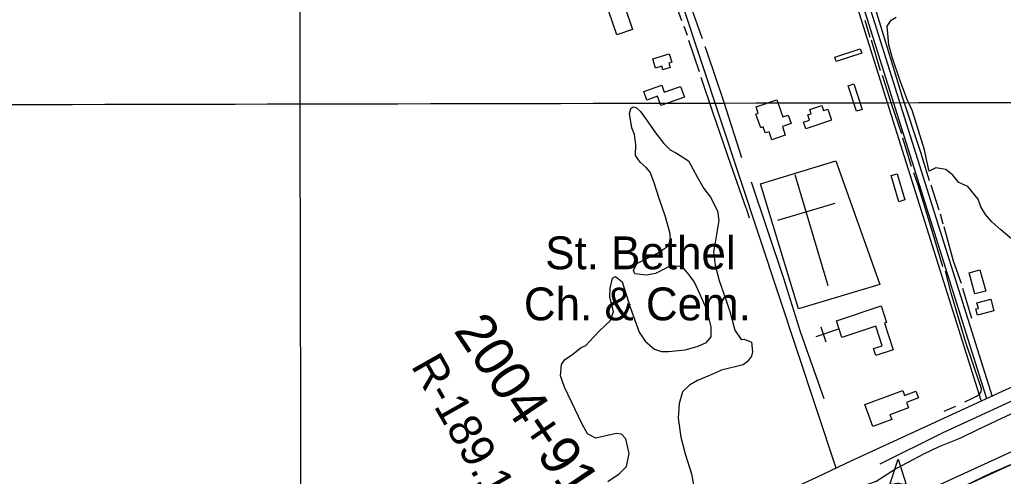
# Model space of a CAD drawing. Extents: x 3324104 to 3361979, y 612876 to 638273.
# Drawn here: x 3353821 to 3356307, y 623420 to 624575 of the extents above; entities that cross this region are included whole.
import ezdxf

# ---------------------------------------------------------------- set-up
doc = ezdxf.new("R2010")
doc.units = 0
for name, color, linetype in [('V-BLDG-OTLN', 7, 'Continuous'), ('V-CHAN-NAID', 7, 'Continuous'), ('V-FLOD-BASE', 7, 'Continuous'), ('V-GRID-MAJR', 7, 'Continuous'), ('V-LEVE-TOET', 7, 'Continuous'), ('V-RIVR-EDGE', 7, 'Continuous'), ('V-RIVR-RANG-IDEN', 7, 'Continuous'), ('V-ROAD-CNTR', 7, 'Continuous'), ('V-SITE-OTLN', 7, 'Continuous'), ('V-SITE-OTLN-IDEN', 7, 'Continuous'), ('V-SITE-VEGE', 7, 'Continuous'), ('V-SURV-IDEN', 7, 'Continuous'), ('V-SURV-LINE', 7, 'Continuous'), ('V-TOPO-SHOR', 7, 'Continuous')]:
    doc.layers.add(name, color=color, linetype=linetype)

msp = doc.modelspace()

# ---------------------------------------------------------------- linework, layer by layer
at = {"layer": 'V-BLDG-OTLN'}
for points in [[(3355350.2, 624609.8), (3355370.5, 624550.5), (3355330.3, 624536.8), (3355310, 624596.1)], [(3355881.6, 624480.3), (3355945.9, 624501.5), (3355949.5, 624490.5), (3355885.2, 624469.4)], [(3355421.2, 624476), (3355462.8, 624489.1), (3355469.4, 624468), (3355461.7, 624465.5), (3355465.2, 624454.4), (3355447, 624448.7), (3355444.1, 624457.8), (3355428.5, 624452.9)], [(3355501.3, 624379.1), (3355441.5, 624357.9), (3355433.1, 624381.5), (3355406.5, 624372), (3355398.8, 624393.8), (3355443.9, 624409.8), (3355450.2, 624391.9), (3355491.5, 624406.5)], [(3355929.3, 624412.6), (3355950.5, 624348.3), (3355936.4, 624343.7), (3355915.3, 624408)], [(3355682.5, 624354.9), (3355734.9, 624372.7), (3355749.8, 624329.1), (3355764, 624333.9), (3355771.2, 624312.6), (3355749, 624305.1), (3355756.4, 624283.3), (3355722.2, 624271.7), (3355715.4, 624291.9), (3355705.8, 624288.6), (3355700.7, 624303.8), (3355694.1, 624301.5), (3355682.2, 624336.5), (3355688, 624338.5)], [(3355873, 624320.8), (3355808, 624299), (3355802.3, 624315.7), (3355817.4, 624320.8), (3355812.9, 624334.1), (3355822, 624337.1), (3355818.3, 624348.2), (3355848.8, 624358.4), (3355853.2, 624345.2), (3355863.6, 624348.7)], [(3356039.1, 624185.6), (3356058.2, 624119.2), (3356043.1, 624114.9), (3356024, 624181.3)], [(3356248.2, 623942.8), (3356263, 623889), (3356235.7, 623881.5), (3356220.9, 623935.3)], [(3356240.7, 623858.9), (3356275.7, 623868), (3356283.4, 623838.8), (3356242.4, 623828.1), (3356238.3, 623843.6), (3356244.3, 623845.1)], [(3355885.6, 623813.8), (3355998.8, 623851.2), (3356012.5, 623809.6), (3356007.1, 623807.8), (3356029.3, 623740.4), (3355984.8, 623725.6), (3355978.9, 623743.5), (3356001.2, 623750.8), (3355985, 623800.1), (3355899.4, 623771.8)], [(3355957.5, 623602.1), (3356053.2, 623637.3), (3356057.7, 623625.1), (3356086.5, 623635.7), (3356092.8, 623618.5), (3356062.9, 623607.5), (3356068, 623593.5), (3356020.9, 623576.2), (3356025.4, 623564.1), (3355977.9, 623546.6)]]:
    msp.add_lwpolyline(points, close=True, dxfattribs=at)
at = {"layer": 'V-CHAN-NAID'}
msp.add_lwpolyline([(3356030.3, 623400), (3356020.7, 623400.1), (3356041.9, 623463.6), (3356062.1, 623399.8), (3356052.5, 623399.8), (3356050.9, 623400.4), (3356048.8, 623401), (3356046.8, 623401.5), (3356044.8, 623401.8), (3356043.6, 623401.9), (3356042.1, 623402), (3356040.3, 623402), (3356039, 623401.9), (3356037.1, 623401.7), (3356035.7, 623401.5), (3356033.9, 623401.1), (3356032.4, 623400.7), (3356031.4, 623400.4)], close=True, dxfattribs=at)
at = {"layer": 'V-FLOD-BASE'}
msp.add_lwpolyline([(3356173.5, 623379.7), (3356229.9, 623406.3), (3356277.3, 623429.5), (3356338, 623455.5), (3356392.3, 623482.8), (3356454.3, 623510.2), (3356511.5, 623534.1), (3356575.6, 623566.4), (3356705.2, 623625.4), (3356777.7, 623659.1), (3356823.7, 623680.1), (3356862, 623694.9), (3356902.4, 623709.7), (3357000, 623744.1), (3357088.5, 623773), (3357207.7, 623813.8), (3357373, 623870.1), (3357573.7, 623938.3), (3357694.3, 623971.4)], dxfattribs=at)
at = {"layer": 'V-GRID-MAJR'}
for points in [[(3354542.6, 618302.9), (3354530.3, 624362.2), (3354517.9, 630423.5), (3354505.6, 636484.8), (3354505.6, 636486.7)], [(3328210, 624318.2), (3333474, 624325.5), (3338738.1, 624333.5), (3344002.2, 624342.3), (3349266.2, 624351.9), (3354530.3, 624362.2), (3359794.3, 624373.3)]]:
    msp.add_spline(points, degree=3, dxfattribs=at)
at = {"layer": 'V-LEVE-TOET'}
msp.add_lwpolyline([(3356360.9, 623593.4), (3356290.5, 623561.1), (3356241.7, 623538), (3356199.2, 623516.9), (3356144.2, 623495.1), (3356105.9, 623476.2), (3356064.7, 623454.5), (3356037.6, 623440.4), (3356013.9, 623425), (3355986, 623407.5), (3355961.6, 623399), (3355919.8, 623382.9), (3355870.3, 623366), (3355763.7, 623323.1), (3355691.2, 623286.6)], dxfattribs=at)
at = {"layer": 'V-RIVR-EDGE'}
msp.add_spline([(3357648.7, 623555.7), (3357628.5, 623546.8), (3357616.1, 623541.4), (3357602.5, 623532.2), (3357594.8, 623524.4), (3357582.7, 623519), (3357564.1, 623512.9), (3357548.2, 623506.3), (3357533, 623501.3), (3357523.7, 623497.1), (3357513.6, 623492.4), (3357503.5, 623486.3), (3357491.1, 623481.6), (3357474.4, 623477), (3357455, 623470.9), (3357437.5, 623463.9), (3357434.4, 623461.6), (3357434.4, 623456.9), (3357432.1, 623453.5), (3357422.8, 623448.8), (3357404.9, 623442.7), (3357391.7, 623437.7), (3357386.3, 623440.8), (3357383.2, 623440), (3357381.6, 623436.9), (3357380.5, 623431.9), (3357377, 623431.5), (3357369.2, 623430.7), (3357358.7, 623428.8), (3357349, 623427.3), (3357324.6, 623420.4), (3357304, 623412.3), (3357286.1, 623403), (3357269.5, 623394.9), (3357252.8, 623386.8), (3357230.6, 623377.2), (3357203.9, 623368.7), (3357186, 623361), (3357167, 623350.6), (3357157.7, 623348.3), (3357150.3, 623348.3), (3357143.7, 623347.5), (3357128.2, 623341.8), (3357096.7, 623335.2), (3357086.3, 623332.9), (3357072.7, 623332.2), (3357054.4, 623326), (3357040.1, 623317.5), (3357017.2, 623307.1), (3357016, 623309.8), (3357034.3, 623321), (3357033.1, 623322.6), (3357026.9, 623323), (3357021.1, 623322.6), (3357016.8, 623319.9), (3357013.3, 623317.6), (3357002, 623309.5), (3356997, 623305.2), (3356987.7, 623299.4), (3356984.2, 623296.3), (3356979.5, 623290.5), (3356973.3, 623285.5), (3356966.7, 623280.9), (3356953.9, 623277.4), (3356938.4, 623272.8), (3356918.9, 623260.1), (3356895.6, 623249.3), (3356878.9, 623241.9), (3356848.7, 623230.4), (3356823.8, 623224.6), (3356808.7, 623220), (3356797.8, 623213.4), (3356791.6, 623212.7), (3356786.2, 623211.9), (3356780, 623211.9), (3356776.1, 623209.6), (3356771.8, 623206.5), (3356762.9, 623202.3), (3356746.6, 623193), (3356732.6, 623183.7), (3356726.8, 623183), (3356720.2, 623179.9), (3356692.2, 623165.6), (3356676.3, 623157.9), (3356657.3, 623145.9), (3356638.3, 623138.2), (3356613, 623128.6), (3356605.7, 623127.8), (3356598.3, 623124.7), (3356582, 623117.4), (3356565.3, 623108.5), (3356554.4, 623103.1), (3356542.8, 623100), (3356533.1, 623099.7), (3356527.6, 623096.6), (3356514, 623090.4), (3356503.5, 623083.9), (3356491.1, 623076.5), (3356481, 623073.1), (3356472.5, 623071.1), (3356465.9, 623071.2), (3356459.3, 623071.6), (3356455.8, 623071.6), (3356439.5, 623063.1), (3356421.7, 623055), (3356396, 623045), (3356361.9, 623033.4), (3356342.1, 623026.5), (3356322.7, 623017.6), (3356306.8, 623010.7), (3356293.6, 623004.5), (3356278.8, 623000.6), (3356272.2, 622999.5), (3356271, 622995.6), (3356266.8, 622991), (3356261.7, 622990.6), (3356258.6, 622990.6), (3356252.8, 622991.8), (3356247, 622991.8), (3356240, 622990.7), (3356221.8, 622984.1), (3356204.7, 622971.7), (3356183.3, 622960.6), (3356161.2, 622951.3), (3356143.7, 622942.4), (3356137.5, 622938.6), (3356134, 622934.3), (3356122, 622928.9), (3356101.4, 622918.1), (3356079.2, 622907.3), (3356055.5, 622891.5), (3356052, 622889.6)], degree=3, dxfattribs=at)
at = {"layer": 'V-ROAD-CNTR'}
for points in [[(3352021.7, 630244.3), (3352651.6, 629771.2), (3353683.7, 628994.4), (3353943.5, 628801.2), (3354006.8, 628745.3), (3354059.1, 628688.9), (3354091.2, 628651.6), (3354110.9, 628626.3), (3354134.3, 628589.9), (3354154.4, 628550.8), (3354177.8, 628494.1), (3354236, 628339.1), (3354477.5, 627603.8), (3354685.1, 626987.4), (3354756.4, 626784.5), (3354959, 626210.1), (3355169.5, 625581.4), (3355397.3, 624912.7), (3355884.2, 623441.8)], [(3356251.3, 623612.2), (3355260.1, 626766.4)], [(3356265.7, 623616.7), (3355274.4, 626770.8)], [(3356280, 623621.2), (3355288.7, 626775.3)], [(3356742.4, 623825.9), (3356690.7, 623804), (3356649.8, 623788.9), (3356590.5, 623766.5), (3356530.3, 623740.3), (3356461.5, 623705.5), (3356304.5, 623634.6), (3355924, 623459.5), (3355836.7, 623418.5), (3355590.6, 623304.1), (3355477.3, 623252.5), (3355389.3, 623206.3), (3355294.1, 623152.5), (3354553.5, 622760.8), (3353977.5, 622451.6), (3353914.1, 622415.5), (3353867.5, 622388.3), (3353813, 622356.5)]]:
    msp.add_lwpolyline(points, dxfattribs=at)
at = {"layer": 'V-SITE-OTLN'}
for p, q in [((3355864.7, 623901.7), (3355781.6, 624182.4)), ((3355881.7, 624110.3), (3355736.7, 624067.3)), ((3355890.5, 623792.3), (3355833.5, 623773.5)), ((3355846.3, 623798.8), (3355858.8, 623760.8))]:
    msp.add_line(p, q, dxfattribs=at)
msp.add_lwpolyline([(3355995.4, 623905.3), (3355790, 623843.9), (3355694, 624160.4), (3355884, 624218.3)], close=True, dxfattribs=at)
at = {"layer": 'V-SITE-VEGE'}
for points in [[(3356333.1, 624016.9), (3356300.7, 624044.1), (3356278.2, 624063.7), (3356262.7, 624082.6), (3356250.8, 624102.2), (3356243.7, 624121.1), (3356217.7, 624153.3), (3356195.2, 624163), (3356179.7, 624181.9), (3356162.1, 624195.9), (3356136.9, 624200.8), (3356120.1, 624192.3), (3356113.3, 624221.4), (3356108.3, 624245.8), (3356078, 624343.4), (3356064, 624373.3), (3356046.4, 624420.7), (3356027.4, 624477.9), (3356018.3, 624511.4), (3356013.9, 624558.8), (3356023.7, 624574.2), (3356036.2, 624581.2)], [(3355362.7, 624338.2), (3355366, 624350.6), (3355372.1, 624354.8), (3355379.6, 624352.9), (3355390.8, 624342.7), (3355407.6, 624319), (3355428.7, 624289.2), (3355449.7, 624262.1), (3355465.7, 624245.9), (3355481.6, 624237.9), (3355512.1, 624218.5), (3355533.3, 624177.7), (3355550.3, 624148.4), (3355567.1, 624126.1), (3355584.8, 624092.1), (3355588.6, 624067.4), (3355582.3, 624032.3), (3355579.2, 624011.7), (3355574.8, 623988.3), (3355579.4, 623954.1), (3355589.6, 623915.8), (3355605.5, 623870.1), (3355616.3, 623837.4), (3355628.7, 623790.3), (3355644.8, 623766.5), (3355652.4, 623767.3), (3355671, 623759.4), (3355673.5, 623735.4), (3355670.9, 623724.4), (3355660.8, 623710.5), (3355650, 623702.1)], [(3355307.6, 623407.2), (3355336.8, 623426.9), (3355355, 623445), (3355361.4, 623478), (3355353.2, 623514.9), (3355342.8, 623527.1), (3355329.7, 623528.3), (3355303, 623523), (3355277.1, 623516.5), (3355256.3, 623527.8), (3355242.2, 623554.3), (3355198.2, 623646.2), (3355188.1, 623674.8), (3355191.1, 623703), (3355199.1, 623716.2), (3355216.1, 623726.7), (3355240.5, 623746.3), (3355252.1, 623751.3), (3355272.3, 623772.9), (3355287.1, 623788.2), (3355314.8, 623814.7), (3355322, 623837.5), (3355313.2, 623873.7), (3355313.5, 623896.3), (3355320, 623921.1), (3355327.5, 623925.4), (3355344.1, 623912.6), (3355364.4, 623848.5), (3355387.3, 623785), (3355402.1, 623762.6), (3355425.8, 623741.8), (3355443.7, 623735.9), (3355460.8, 623736.1), (3355503.3, 623740.2), (3355533.3, 623748.3), (3355557.2, 623758.9), (3355569.3, 623773.5), (3355568.9, 623798.2), (3355557.9, 623842), (3355539.4, 623883.5), (3355526.6, 623911.4), (3355513.3, 623929.7), (3355500.7, 623945.3), (3355491, 623951.3), (3355466.3, 623953), (3355445.2, 623941.7), (3355428.2, 623933.2), (3355405.6, 623928.7), (3355376.1, 623932.3), (3355372.5, 623941.2), (3355381.1, 623958.5), (3355433.5, 623984.7), (3355455.9, 624000.1), (3355466, 624013.3), (3355465.7, 624033.9), (3355453.3, 624076.2), (3355437.5, 624122.6), (3355423.8, 624164.9), (3355414.5, 624189.5), (3355404.7, 624201.7), (3355389.4, 624214.5), (3355377.5, 624231.4), (3355378.4, 624259.5), (3355375.2, 624284.9), (3355368.8, 624301.9), (3355362.7, 624338.2)], [(3355650, 623702.1), (3355595.3, 623688.9), (3355564.7, 623675.4), (3355534.7, 623662.6), (3355514.3, 623651.3), (3355496.8, 623633.8), (3355488.3, 623604.9), (3355485.5, 623567.1), (3355492.4, 623519.2), (3355503.4, 623477.5), (3355519.3, 623426.4), (3355525.3, 623393.5)]]:
    msp.add_lwpolyline(points, dxfattribs=at)
at = {"layer": 'V-SURV-LINE'}
for points in [[(3355498.3, 623102.3), (3356806.9, 623702.4)], [(3356819.4, 623675.1), (3355510.8, 623075)]]:
    msp.add_lwpolyline(points, dxfattribs=at)
at = {"layer": 'V-TOPO-SHOR'}
for p, q in [((3355494.6, 624571.9), (3355475.9, 624627.1)), ((3355509.6, 624535.1), (3355501, 624558.2)), ((3355970.5, 624530.2), (3355958.5, 624572.8)), ((3355539.9, 624442.9), (3355512.5, 624522.8)), ((3355996.6, 624445.6), (3355974, 624523.2)), ((3356074.9, 624203.9), (3356053.8, 624275.8)), ((3356144.8, 624093.4), (3356125.1, 624157)), ((3355657.2, 624098.4), (3355664.9, 624074)), ((3356155.4, 624057.8), (3356148.3, 624083.7)), ((3356227.4, 623819.5), (3356204.8, 623895)), ((3356157.8, 623585.1), (3356187.1, 623597.8))]:
    msp.add_line(p, q, dxfattribs=at)
for points in [[(3355546.8, 624526.7), (3355521.6, 624597.7), (3355493.5, 624680.9), (3355461.9, 624771.6), (3355454, 624794.8)], [(3355996.4, 623451.8), (3356155, 623531.3), (3356400.8, 623643.9), (3356613.2, 623742.4), (3356803.9, 623822.7), (3356903.1, 623858), (3357072.9, 623915.8), (3357254.5, 623979.2), (3357418.8, 624030.1), (3357740.2, 624135.2), (3357945.6, 624198.7), (3358188.8, 624279.8), (3358327.1, 624320.8), (3358476.7, 624368), (3358599.7, 624405.5), (3358803.7, 624468.3), (3359039.2, 624541), (3359236.3, 624603.1), (3359396.3, 624653.2), (3359557, 624703.3), (3359692.6, 624749.1), (3359793.4, 624782.9)], [(3356120.8, 624167.5), (3356098.9, 624239.5), (3356053.1, 624376.4), (3356004.4, 624537.2), (3355984.6, 624602.8)], [(3355646.9, 624225.8), (3355602.2, 624365.7), (3355559, 624493.3), (3355554, 624506.3)], [(3355657.2, 624098.4), (3355619.1, 624208.9), (3355573.1, 624341.3), (3355543.5, 624429.3)], [(3356050.9, 624286.3), (3356025.5, 624359.7), (3356001.6, 624433.8)], [(3356154.7, 623950.2), (3356127.9, 624041), (3356092.6, 624154.2), (3356081.3, 624187.8)], [(3355854.5, 623616.4), (3355794.6, 623785.4), (3355753, 623920.9), (3355671.2, 624163.9)], [(3356201.3, 623908.3), (3356181.5, 623964.9), (3356158.2, 624051.5)], [(3356210.2, 623609.1), (3356229.1, 623618.2), (3356239.5, 623623.1), (3356247.2, 623628), (3356251.4, 623634.3), (3356252.1, 623641.3), (3356211.9, 623761.5), (3356175.9, 623883.8), (3356161, 623939)]]:
    msp.add_lwpolyline(points, dxfattribs=at)

# ---------------------------------------------------------------- texts
at = {"layer": 'V-RIVR-RANG-IDEN'}
msp.add_text('R-189.18', height=83, rotation=299.5798, dxfattribs=at).set_placement((3354809.1, 623699.9))
at = {"layer": 'V-SITE-OTLN-IDEN'}
for s, p in [('St. Bethel', (3355149.6, 623944)), ('Ch. & Cem.', (3355095.7, 623814.9))]:
    msp.add_text(s, height=83, dxfattribs=at).set_placement(p)
at = {"layer": 'V-SURV-IDEN'}
msp.add_text('2004+91.7', height=100, rotation=303.9493, dxfattribs=at).set_placement((3354916.5, 623788.5))

doc.saveas('drawing.dxf')
